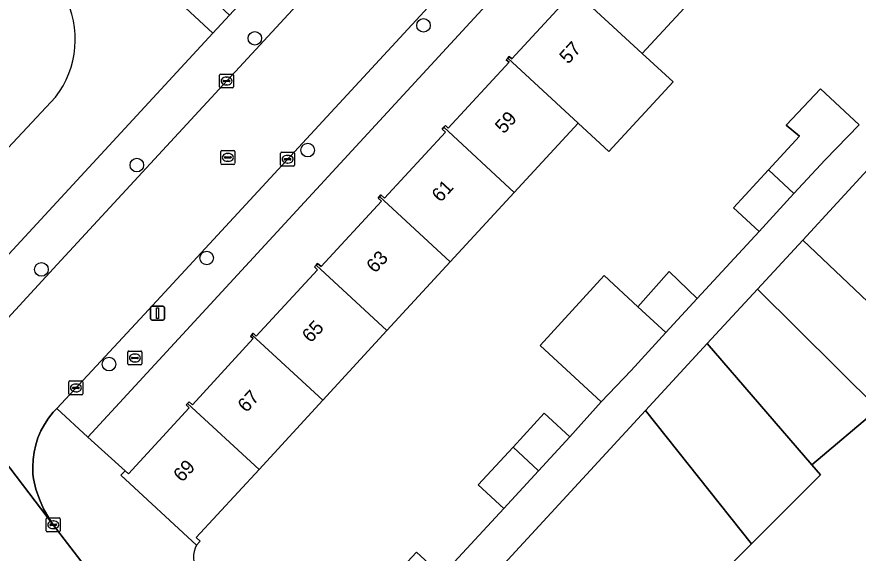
# Model space of a CAD drawing. Extents: x 159217 to 160349, y 381246 to 382172.
# Drawn here: x 159759 to 159819.6, y 381509.6 to 381548.2 of the extents above; entities that cross this region are included whole.
import ezdxf

# ---------------------------------------------------------------- set-up
doc = ezdxf.new("R2010")
doc.units = 0
for name, color, linetype in [('IMGEO_Boom', 7, 'Continuous'), ('IMGEO_Brandkraan', 7, 'Continuous'), ('IMGEO_Erf', 7, 'Continuous'), ('IMGEO_Groenvoorziening', 7, 'Continuous'), ('IMGEO_Kolk', 7, 'Continuous'), ('IMGEO_Lichtmast', 7, 'Continuous'), ('IMGEO_Pand', 7, 'Continuous'), ('IMGEO_Pand_nummerreeks', 7, 'Continuous'), ('IMGEO_Rijbaan_lokaal_gesloten', 7, 'Continuous'), ('IMGEO_Rijbaan_lokaal_open', 7, 'Continuous'), ('IMGEO_Rioolput', 7, 'Continuous'), ('IMGEO_Voetpad_open', 7, 'Continuous')]:
    doc.layers.add(name, color=color, linetype=linetype)

msp = doc.modelspace()

# ---------------------------------------------------------------- linework, layer by layer
at = {"layer": 'IMGEO_Boom'}
for centre in [(159788.309, 381547.587), (159776.163, 381546.656), (159779.968, 381538.616), (159767.664, 381537.534), (159772.694, 381530.852), (159760.792, 381530.03), (159765.662, 381523.217)]:
    msp.add_circle(centre, 0.489, dxfattribs=at)
at = {"layer": 'IMGEO_Brandkraan'}
for p, q in [((159767.098, 381524.159), (159767.95, 381524.159)), ((159767.023, 381523.233), (159767.023, 381524.085)), ((159767.282, 381523.653), (159767.282, 381523.665)), ((159767.72, 381523.616), (159767.322, 381523.616)), ((159767.325, 381523.702), (159767.723, 381523.702)), ((159767.511, 381523.939), (159767.536, 381523.939)), ((159767.766, 381523.665), (159767.766, 381523.653)), ((159768.024, 381524.085), (159768.024, 381523.233)), ((159767.95, 381523.159), (159767.098, 381523.159)), ((159767.534, 381523.379), (159767.509, 381523.379))]:
    msp.add_line(p, q, dxfattribs=at)
for points in [[(159767.098, 381524.159), (159767.95, 381524.159)], [(159767.023, 381523.233), (159767.023, 381524.085)], [(159768.024, 381524.085), (159768.024, 381523.233)], [(159767.95, 381523.159), (159767.098, 381523.159)]]:
    msp.add_lwpolyline(points, dxfattribs=at)
for centre, radius, start, end in [((159767.1, 381524.083), 0.0765, 91.55205, 178.44795), ((159767.1, 381524.083), 0.0765, 91.55205, 178.44795), ((159767.948, 381524.083), 0.0765, 1.55205, 88.44795), ((159767.948, 381524.083), 0.0765, 1.55205, 88.44795), ((159767.322, 381523.662), 0.0403, 85.87752, 175.75265), ((159767.319, 381523.652), 0.0366, 178.93798, 274.71019), ((159767.723, 381523.659), 0.043, 264.86636, 352.45326), ((159767.727, 381523.664), 0.0386, 1.73085, 96.63898), ((159767.1, 381523.235), 0.0765, 181.55205, 268.44795), ((159767.1, 381523.235), 0.0765, 181.55205, 268.44795), ((159767.948, 381523.235), 0.0765, 271.55205, 358.44795), ((159767.948, 381523.235), 0.0765, 271.55205, 358.44795)]:
    msp.add_arc(centre, radius, start, end, dxfattribs=at)
for centre, major_axis, ratio, start_param, end_param in [((159767.51, 381523.659), (-0.387, 0.002), 0.722429, 4.712389, 7.853982), ((159767.535, 381523.659), (-0.39, 0.002), 0.717154, 1.570796, 4.712389)]:
    msp.add_ellipse(centre, major_axis=major_axis, ratio=ratio, start_param=start_param, end_param=end_param, dxfattribs=at)
at = {"layer": 'IMGEO_Erf'}
for points in [[(159824.319, 381583.193), (159764.137, 381517.952), (159766.812, 381515.542), (159767.056, 381515.317), (159771.442, 381520.071), (159771.216, 381520.279), (159771.32, 381520.392), (159771.425, 381520.506), (159771.66, 381520.289), (159776.052, 381525.05), (159775.857, 381525.23), (159775.951, 381525.331), (159776.047, 381525.435), (159776.268, 381525.231), (159780.675, 381530.009), (159780.458, 381530.209), (159780.572, 381530.332), (159780.686, 381530.456), (159780.93, 381530.231), (159785.275, 381534.941), (159785.032, 381535.165), (159785.136, 381535.277), (159785.241, 381535.391), (159785.496, 381535.155), (159789.887, 381539.915), (159789.656, 381540.128), (159789.772, 381540.254), (159789.886, 381540.378), (159790.092, 381540.188), (159794.466, 381544.93), (159794.27, 381545.111), (159794.378, 381545.228), (159794.486, 381545.345), (159794.666, 381545.179), (159799.088, 381549.974)], [(159822.523, 381565.569), (159817.864, 381560.519), (159813.239, 381555.505), (159808.629, 381550.509), (159804.068, 381545.564), (159806.283, 381543.52), (159801.661, 381538.509), (159799.446, 381540.553), (159794.849, 381535.57), (159790.238, 381530.571), (159785.675, 381525.625), (159781.058, 381520.62), (159776.468, 381515.643), (159771.94, 381510.735), (159772.212, 381510.484), (159771.949, 381510.199)], [(159801.317, 381529.59), (159803.749, 381527.347), (159806.01, 381529.877), (159808.016, 381527.925), (159812.478, 381532.762), (159810.639, 381534.459), (159813.152, 381537.183), (159815.396, 381539.616), (159814.418, 381540.407), (159816.889, 381543.015), (159819.68, 381540.44)], [(159771.996, 381508.304), (159778.394, 381500), (159779.606, 381498.427), (159781.633, 381500), (159782.573, 381500.729), (159784.878, 381502.841), (159783.039, 381504.538), (159785.552, 381507.263), (159787.796, 381509.695), (159789.635, 381507.998), (159794.085, 381512.823), (159792.246, 381514.52), (159794.76, 381517.245), (159797.003, 381519.677), (159798.842, 381517.98), (159801.112, 381520.514), (159796.719, 381524.566), (159801.317, 381529.59)], [(159841.734, 381507.351), (159829.156, 381519.292), (159828.692, 381518.809), (159825.534, 381515.522), (159821.044, 381519.989), (159816.282, 381515.968), (159816.908, 381515.243), (159811.919, 381510.275), (159802.263, 381500.661)]]:
    msp.add_lwpolyline(points, dxfattribs=at)
msp.add_arc((159773.85, 381509.298), 2.104, 154.64693, 208.1946, dxfattribs=at)
at = {"layer": 'IMGEO_Groenvoorziening'}
for points in [[(159758.441, 381531.122), (159773.137, 381547.035), (159748.951, 381569.413)], [(159741.214, 381547.541), (159738.816, 381546.092), (159748.178, 381534.007), (159750.033, 381535.253), (159753.201, 381536.514), (159757.001, 381537.32), (159761.793, 381542.421)], [(159761.793, 381542.421), (159757.001, 381537.32)]]:
    msp.add_lwpolyline(points, dxfattribs=at)
msp.add_arc((159756.513, 381546.574), 6.718, 321.8093, 28.29906, dxfattribs=at)
msp.add_arc((159756.513, 381546.574), 6.718, 321.8093, 28.29906, dxfattribs=at)
at = {"layer": 'IMGEO_Kolk'}
for p, q in [((159773.627, 381543.159), (159773.627, 381544.011)), ((159773.702, 381544.085), (159774.554, 381544.085)), ((159773.886, 381543.579), (159773.886, 381543.591)), ((159774.324, 381543.542), (159773.926, 381543.542)), ((159773.929, 381543.628), (159774.327, 381543.628)), ((159774.115, 381543.865), (159774.14, 381543.865)), ((159774.37, 381543.591), (159774.37, 381543.579)), ((159774.628, 381544.011), (159774.628, 381543.159)), ((159774.554, 381543.085), (159773.702, 381543.085)), ((159774.138, 381543.305), (159774.113, 381543.305)), ((159778.021, 381537.531), (159778.021, 381538.383)), ((159778.096, 381538.457), (159778.948, 381538.457)), ((159778.509, 381538.237), (159778.534, 381538.237)), ((159779.022, 381538.383), (159779.022, 381537.531)), ((159778.28, 381537.951), (159778.28, 381537.963)), ((159778.718, 381537.914), (159778.32, 381537.914)), ((159778.323, 381538), (159778.721, 381538)), ((159778.532, 381537.677), (159778.507, 381537.677)), ((159778.764, 381537.963), (159778.764, 381537.951)), ((159778.948, 381537.457), (159778.096, 381537.457)), ((159762.774, 381521.078), (159762.774, 381521.93)), ((159762.849, 381522.004), (159763.701, 381522.004)), ((159763.262, 381521.784), (159763.287, 381521.784)), ((159763.775, 381521.93), (159763.775, 381521.078)), ((159763.033, 381521.498), (159763.033, 381521.51)), ((159763.471, 381521.461), (159763.073, 381521.461)), ((159763.076, 381521.547), (159763.474, 381521.547)), ((159763.285, 381521.224), (159763.26, 381521.224)), ((159763.517, 381521.51), (159763.517, 381521.498)), ((159763.701, 381521.004), (159762.849, 381521.004)), ((159761.141, 381511.231), (159761.141, 381512.083)), ((159761.216, 381512.157), (159762.068, 381512.157)), ((159762.142, 381512.083), (159762.142, 381511.231)), ((159761.4, 381511.651), (159761.4, 381511.663)), ((159761.838, 381511.614), (159761.44, 381511.614)), ((159761.443, 381511.7), (159761.841, 381511.7)), ((159761.629, 381511.937), (159761.654, 381511.937)), ((159761.884, 381511.663), (159761.884, 381511.651)), ((159762.068, 381511.157), (159761.216, 381511.157)), ((159761.652, 381511.377), (159761.627, 381511.377))]:
    msp.add_line(p, q, dxfattribs=at)
for points in [[(159773.627, 381543.159), (159773.627, 381544.011)], [(159773.702, 381544.085), (159774.554, 381544.085)], [(159774.628, 381544.011), (159774.628, 381543.159)], [(159774.554, 381543.085), (159773.702, 381543.085)], [(159778.021, 381537.531), (159778.021, 381538.383)], [(159778.096, 381538.457), (159778.948, 381538.457)], [(159779.022, 381538.383), (159779.022, 381537.531)], [(159778.948, 381537.457), (159778.096, 381537.457)], [(159762.774, 381521.078), (159762.774, 381521.93)], [(159762.849, 381522.004), (159763.701, 381522.004)], [(159763.775, 381521.93), (159763.775, 381521.078)], [(159763.701, 381521.004), (159762.849, 381521.004)], [(159761.141, 381511.231), (159761.141, 381512.083)], [(159761.216, 381512.157), (159762.068, 381512.157)], [(159762.142, 381512.083), (159762.142, 381511.231)], [(159762.068, 381511.157), (159761.216, 381511.157)]]:
    msp.add_lwpolyline(points, dxfattribs=at)
for centre, radius, start, end in [((159773.704, 381544.009), 0.0765, 91.55205, 178.44795), ((159773.704, 381544.009), 0.0765, 91.55205, 178.44795), ((159773.926, 381543.588), 0.0403, 85.87752, 175.75265), ((159773.923, 381543.578), 0.0366, 178.93798, 274.71019), ((159774.327, 381543.585), 0.043, 264.86636, 352.45326), ((159774.331, 381543.59), 0.0386, 1.73085, 96.63898), ((159774.552, 381544.009), 0.0765, 1.55205, 88.44795), ((159774.552, 381544.009), 0.0765, 1.55205, 88.44795), ((159773.704, 381543.161), 0.0765, 181.55205, 268.44795), ((159773.704, 381543.161), 0.0765, 181.55205, 268.44795), ((159774.552, 381543.161), 0.0765, 271.55205, 358.44795), ((159774.552, 381543.161), 0.0765, 271.55205, 358.44795), ((159778.098, 381538.381), 0.0765, 91.55205, 178.44795), ((159778.098, 381538.381), 0.0765, 91.55205, 178.44795), ((159778.946, 381538.381), 0.0765, 1.55205, 88.44795), ((159778.946, 381538.381), 0.0765, 1.55205, 88.44795), ((159778.098, 381537.533), 0.0765, 181.55205, 268.44795), ((159778.098, 381537.533), 0.0765, 181.55205, 268.44795), ((159778.32, 381537.96), 0.0403, 85.87752, 175.75265), ((159778.317, 381537.95), 0.0366, 178.93798, 274.71019), ((159778.721, 381537.957), 0.043, 264.86636, 352.45326), ((159778.725, 381537.962), 0.0386, 1.73085, 96.63898), ((159778.946, 381537.533), 0.0765, 271.55205, 358.44795), ((159778.946, 381537.533), 0.0765, 271.55205, 358.44795), ((159762.851, 381521.928), 0.0765, 91.55205, 178.44795), ((159762.851, 381521.928), 0.0765, 91.55205, 178.44795), ((159763.699, 381521.928), 0.0765, 1.55205, 88.44795), ((159763.699, 381521.928), 0.0765, 1.55205, 88.44795), ((159763.073, 381521.507), 0.0403, 85.87752, 175.75265), ((159763.07, 381521.497), 0.0366, 178.93798, 274.71019), ((159763.474, 381521.504), 0.043, 264.86636, 352.45326), ((159763.478, 381521.509), 0.0386, 1.73085, 96.63898), ((159762.851, 381521.08), 0.0765, 181.55205, 268.44795), ((159762.851, 381521.08), 0.0765, 181.55205, 268.44795), ((159763.699, 381521.08), 0.0765, 271.55205, 358.44795), ((159763.699, 381521.08), 0.0765, 271.55205, 358.44795), ((159761.218, 381512.081), 0.0765, 91.55205, 178.44795), ((159761.218, 381512.081), 0.0765, 91.55205, 178.44795), ((159762.066, 381512.081), 0.0765, 1.55205, 88.44795), ((159762.066, 381512.081), 0.0765, 1.55205, 88.44795), ((159761.44, 381511.66), 0.0403, 85.87752, 175.75265), ((159761.437, 381511.65), 0.0366, 178.93798, 274.71019), ((159761.841, 381511.657), 0.043, 264.86636, 352.45326), ((159761.845, 381511.662), 0.0386, 1.73085, 96.63898), ((159761.218, 381511.233), 0.0765, 181.55205, 268.44795), ((159761.218, 381511.233), 0.0765, 181.55205, 268.44795), ((159762.066, 381511.233), 0.0765, 271.55205, 358.44795), ((159762.066, 381511.233), 0.0765, 271.55205, 358.44795)]:
    msp.add_arc(centre, radius, start, end, dxfattribs=at)
for centre, major_axis, ratio, start_param, end_param in [((159774.114, 381543.585), (-0.387, 0.002), 0.722429, 4.712389, 7.853982), ((159774.139, 381543.585), (-0.39, 0.002), 0.717154, 1.570796, 4.712389), ((159778.508, 381537.957), (-0.387, 0.002), 0.722429, 4.712389, 7.853982), ((159778.533, 381537.957), (-0.39, 0.002), 0.717154, 1.570796, 4.712389), ((159763.261, 381521.504), (-0.387, 0.002), 0.722429, 4.712389, 7.853982), ((159763.286, 381521.504), (-0.39, 0.002), 0.717154, 1.570796, 4.712389), ((159761.628, 381511.657), (-0.387, 0.002), 0.722429, 4.712389, 7.853982), ((159761.653, 381511.657), (-0.39, 0.002), 0.717154, 1.570796, 4.712389)]:
    msp.add_ellipse(centre, major_axis=major_axis, ratio=ratio, start_param=start_param, end_param=end_param, dxfattribs=at)
at = {"layer": 'IMGEO_Lichtmast'}
for p, q in [((159768.655, 381526.479), (159768.655, 381527.279)), ((159768.655, 381527.279), (159768.655, 381526.479)), ((159768.755, 381527.379), (159769.545, 381527.379)), ((159769.545, 381527.379), (159768.755, 381527.379)), ((159769.645, 381527.279), (159769.645, 381526.479)), ((159769.645, 381526.479), (159769.645, 381527.279)), ((159769.545, 381526.379), (159768.755, 381526.379)), ((159768.755, 381526.379), (159769.545, 381526.379))]:
    msp.add_line(p, q, dxfattribs=at)
msp.add_lwpolyline([(159769.075, 381527.254), (159769.225, 381527.254), (159769.225, 381526.504), (159769.075, 381526.504), (159769.075, 381527.254)], dxfattribs=at)
for centre, start, end in [((159768.755, 381527.279), 90, 180), ((159768.755, 381527.279), 90, 180), ((159769.545, 381527.279), 0, 90), ((159769.545, 381527.279), 360, 90), ((159768.755, 381526.479), 180, 270), ((159768.755, 381526.479), 180, 270), ((159769.545, 381526.479), 270, 0), ((159769.545, 381526.479), 270, 0)]:
    msp.add_arc(centre, 0.1, start, end, dxfattribs=at)
at = {"layer": 'IMGEO_Pand'}
for points in [[(159804.068, 381545.564), (159808.629, 381550.509), (159803.524, 381555.218), (159803.43, 381555.116), (159803.652, 381554.911), (159799.278, 381550.169), (159799.065, 381550.365), (159798.973, 381550.265)], [(159804.068, 381545.564), (159798.973, 381550.265), (159798.881, 381550.165), (159799.088, 381549.974), (159794.666, 381545.179), (159794.486, 381545.345), (159794.378, 381545.228), (159799.446, 381540.553), (159801.661, 381538.509), (159806.283, 381543.52)], [(159794.849, 381535.57), (159799.446, 381540.553), (159794.378, 381545.228), (159794.27, 381545.111), (159794.466, 381544.93), (159790.092, 381540.188), (159789.886, 381540.378), (159789.772, 381540.254)], [(159819.68, 381540.44), (159816.889, 381543.015), (159814.418, 381540.407), (159815.396, 381539.616), (159813.152, 381537.183), (159814.991, 381535.486), (159817.235, 381537.919)], [(159825.528, 381542.87), (159815.621, 381532.143), (159829.156, 381519.292), (159841.734, 381507.351), (159842.053, 381507.683), (159844.346, 381510.071), (159839.82, 381514.42), (159842.354, 381516.877), (159847.835, 381522.19), (159836.336, 381532.851)], [(159794.849, 381535.57), (159789.772, 381540.254), (159789.656, 381540.128), (159789.887, 381539.915), (159785.496, 381535.155), (159785.241, 381535.391), (159785.136, 381535.277), (159790.238, 381530.571)], [(159813.152, 381537.183), (159810.639, 381534.459), (159812.478, 381532.762), (159814.991, 381535.486)], [(159790.238, 381530.571), (159785.136, 381535.277), (159785.032, 381535.165), (159785.275, 381534.941), (159780.93, 381530.231), (159780.686, 381530.456), (159780.572, 381530.332), (159785.675, 381525.625)], [(159815.621, 381532.143), (159812.367, 381528.62), (159821.044, 381519.989), (159825.534, 381515.522), (159828.692, 381518.809), (159829.156, 381519.292)], [(159775.951, 381525.331), (159781.058, 381520.62), (159785.675, 381525.625), (159780.572, 381530.332), (159780.458, 381530.209), (159780.675, 381530.009), (159776.268, 381525.231), (159776.047, 381525.435)], [(159805.772, 381525.492), (159803.749, 381527.347), (159801.317, 381529.59), (159796.719, 381524.566), (159801.112, 381520.514), (159803.259, 381522.768)], [(159803.749, 381527.347), (159805.772, 381525.492), (159808.016, 381527.925), (159806.01, 381529.877)], [(159821.044, 381519.989), (159812.367, 381528.62), (159808.747, 381524.699), (159816.282, 381515.968)], [(159775.951, 381525.331), (159775.857, 381525.23), (159776.052, 381525.05), (159771.66, 381520.289), (159771.425, 381520.506), (159771.32, 381520.392), (159776.468, 381515.643), (159781.058, 381520.62)], [(159808.747, 381524.699), (159804.293, 381519.875), (159811.919, 381510.275), (159816.908, 381515.243), (159816.282, 381515.968)], [(159771.32, 381520.392), (159771.216, 381520.279), (159771.442, 381520.071), (159767.056, 381515.317), (159766.812, 381515.542), (159766.511, 381515.215), (159771.949, 381510.199), (159772.212, 381510.484), (159771.94, 381510.735), (159776.468, 381515.643)], [(159804.293, 381519.875), (159794.086, 381508.822), (159795.731, 381507.18), (159802.263, 381500.661), (159811.919, 381510.275)], [(159794.76, 381517.245), (159796.599, 381515.549), (159798.842, 381517.98), (159797.003, 381519.677)], [(159794.76, 381517.245), (159792.246, 381514.52), (159794.085, 381512.823), (159796.599, 381515.549)], [(159787.392, 381505.566), (159789.635, 381507.998), (159787.796, 381509.695), (159785.552, 381507.263)]]:
    msp.add_lwpolyline(points, close=True, dxfattribs=at)
at = {"layer": 'IMGEO_Rijbaan_lokaal_gesloten'}
msp.add_lwpolyline([(159750.11, 381526.77), (159743.233, 381535.678), (159737.027, 381543.689), (159730.632, 381538.903), (159740.852, 381525.618), (159753.664, 381509), (159758.238, 381502.981), (159763.358, 381496.462), (159764.419, 381495.062), (159770.669, 381499.927), (159770.613, 381500), (159770.073, 381500.702), (159761.639, 381511.66)], close=True, dxfattribs=at)
at = {"layer": 'IMGEO_Rijbaan_lokaal_open'}
for points in [[(159829.069, 381603.011), (159817.636, 381590.721), (159804.171, 381576.061), (159801.602, 381573.265), (159801.251, 381572.882), (159785.904, 381556.333), (159775.346, 381544.9), (159761.914, 381530.376), (159758.111, 381526.231)], [(159750.11, 381526.77), (159761.639, 381511.66), (159761.314, 381512.151), (159760.948, 381512.813), (159760.643, 381513.505), (159760.4, 381514.222), (159760.223, 381514.957), (159760.184, 381515.288), (159760.161, 381515.822), (159760.186, 381516.357), (159760.258, 381516.887), (159760.377, 381517.409), (159760.543, 381517.918), (159760.753, 381518.41), (159761.006, 381518.881), (159761.301, 381519.328), (159761.634, 381519.747), (159761.898, 381520.03), (159768.221, 381526.805), (159788.349, 381548.598), (159804.623, 381566.347), (159822.289, 381585.535)]]:
    msp.add_lwpolyline(points, dxfattribs=at)
at = {"layer": 'IMGEO_Rioolput'}
for p, q in [((159773.716, 381537.662), (159773.716, 381538.514)), ((159773.791, 381538.588), (159774.643, 381538.588)), ((159773.975, 381538.082), (159773.975, 381538.094)), ((159774.018, 381538.131), (159774.416, 381538.131)), ((159774.204, 381538.368), (159774.229, 381538.368)), ((159774.459, 381538.094), (159774.459, 381538.082)), ((159774.717, 381538.514), (159774.717, 381537.662)), ((159774.643, 381537.588), (159773.791, 381537.588)), ((159774.413, 381538.045), (159774.015, 381538.045)), ((159774.227, 381537.808), (159774.202, 381537.808))]:
    msp.add_line(p, q, dxfattribs=at)
for points in [[(159773.716, 381537.662), (159773.716, 381538.514)], [(159773.791, 381538.588), (159774.643, 381538.588)], [(159774.717, 381538.514), (159774.717, 381537.662)], [(159774.643, 381537.588), (159773.791, 381537.588)]]:
    msp.add_lwpolyline(points, dxfattribs=at)
for centre, radius, start, end in [((159773.793, 381538.512), 0.0765, 91.55205, 178.44795), ((159773.793, 381538.512), 0.0765, 91.55205, 178.44795), ((159774.015, 381538.091), 0.0403, 85.87752, 175.75265), ((159774.012, 381538.081), 0.0366, 178.93798, 274.71019), ((159774.416, 381538.088), 0.043, 264.86636, 352.45326), ((159774.42, 381538.093), 0.0386, 1.73085, 96.63898), ((159774.641, 381538.512), 0.0765, 1.55205, 88.44795), ((159774.641, 381538.512), 0.0765, 1.55205, 88.44795), ((159773.793, 381537.664), 0.0765, 181.55205, 268.44795), ((159773.793, 381537.664), 0.0765, 181.55205, 268.44795), ((159774.641, 381537.664), 0.0765, 271.55205, 358.44795), ((159774.641, 381537.664), 0.0765, 271.55205, 358.44795)]:
    msp.add_arc(centre, radius, start, end, dxfattribs=at)
for centre, major_axis, ratio, start_param, end_param in [((159774.203, 381538.088), (-0.387, 0.002), 0.722429, 4.712389, 7.853982), ((159774.228, 381538.088), (-0.39, 0.002), 0.717154, 1.570796, 4.712389)]:
    msp.add_ellipse(centre, major_axis=major_axis, ratio=ratio, start_param=start_param, end_param=end_param, dxfattribs=at)
at = {"layer": 'IMGEO_Voetpad_open'}
for points in [[(159818.767, 381596.483), (159815.991, 381593.468), (159801.486, 381577.736), (159799.507, 381575.589), (159790.166, 381565.457), (159787.302, 381562.373), (159774.33, 381548.327), (159773.137, 381547.035), (159758.441, 381531.122)], [(159758.111, 381526.231), (159761.914, 381530.376), (159775.346, 381544.9), (159785.904, 381556.333), (159801.251, 381572.882), (159801.602, 381573.265), (159804.171, 381576.061), (159817.636, 381590.721)], [(159794.086, 381508.822), (159804.293, 381519.875), (159808.747, 381524.699), (159812.367, 381528.62), (159815.621, 381532.143), (159825.528, 381542.87)], [(159819.68, 381540.44), (159817.235, 381537.919), (159814.991, 381535.486), (159812.478, 381532.762), (159808.016, 381527.925), (159805.772, 381525.492), (159803.259, 381522.768), (159801.112, 381520.514), (159798.842, 381517.98), (159796.599, 381515.549), (159794.085, 381512.823), (159789.635, 381507.998)], [(159771.949, 381510.199), (159766.511, 381515.215), (159766.812, 381515.542), (159764.137, 381517.952), (159761.898, 381520.03), (159761.634, 381519.747), (159761.301, 381519.328), (159761.006, 381518.881), (159760.753, 381518.41), (159760.543, 381517.918), (159760.377, 381517.409), (159760.258, 381516.887), (159760.186, 381516.357), (159760.161, 381515.822), (159760.184, 381515.288), (159760.223, 381514.957), (159760.4, 381514.222), (159760.643, 381513.505), (159760.948, 381512.813), (159761.314, 381512.151), (159761.639, 381511.66), (159770.073, 381500.702)]]:
    msp.add_lwpolyline(points, dxfattribs=at)
for points in [[(159824.319, 381583.193), (159828.118, 381587.424), (159827.57, 381587.511), (159827.016, 381587.549), (159826.461, 381587.537), (159825.909, 381587.475), (159825.346, 381587.357), (159824.806, 381587.192), (159824.282, 381586.979), (159823.779, 381586.719), (159823.301, 381586.416), (159822.853, 381586.072), (159822.436, 381585.689), (159822.289, 381585.535), (159804.623, 381566.347), (159788.349, 381548.598), (159768.221, 381526.805), (159761.898, 381520.03), (159764.137, 381517.952)], [(159750.758, 381569.932), (159748.81, 381571.748), (159747.373, 381570.218), (159744.233, 381566.493), (159741.835, 381563.893), (159739.402, 381561.255), (159732.689, 381554.002), (159733.61, 381552.813), (159748.951, 381569.413), (159773.137, 381547.035), (159774.33, 381548.327), (159771.157, 381551.286), (159769.264, 381553.051), (159764.802, 381556.799), (159762.033, 381559.4), (159759.426, 381561.85), (159756.134, 381564.881), (159753.366, 381567.481)]]:
    msp.add_lwpolyline(points, close=True, dxfattribs=at)
msp.add_arc((159773.85, 381509.298), 2.104, 154.64693, 208.1946, dxfattribs=at)

# ---------------------------------------------------------------- texts
at = {"layer": 'IMGEO_Pand_nummerreeks'}
for s, p in [('57', (159798.723, 381544.751)), ('59', (159794.089, 381539.737)), ('61', (159789.531, 381534.805)), ('63', (159784.822, 381529.708)), ('65', (159780.188, 381524.693)), ('67', (159775.554, 381519.679)), ('69', (159770.92, 381514.664))]:
    msp.add_text(s, height=1, rotation=47.25942, dxfattribs=at).set_placement(p)

doc.saveas('drawing.dxf')
